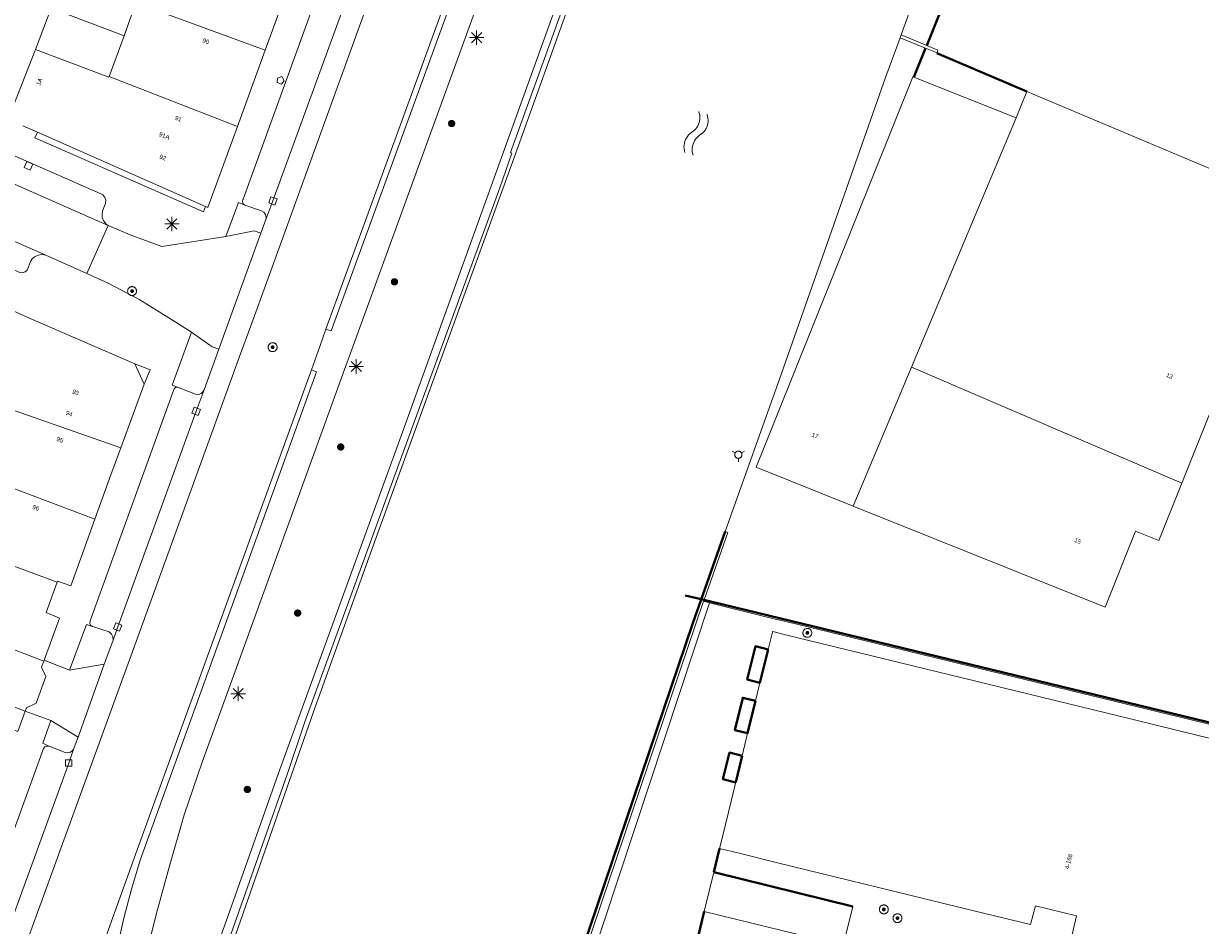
# Model space of a CAD drawing. Header units: metres. Extents: x 135779 to 137489, y 452643 to 455118.
# Tile 260 of 489: x 136609 to 136691, y 453937 to 453999. Entities that reach past the tile are written whole.
import ezdxf
from ezdxf.enums import TextEntityAlignment as Align

# ---------------------------------------------------------------- set-up
doc = ezdxf.new("R2010")
doc.units = ezdxf.units.M
doc.linetypes.add('DGN_Style_4', pattern=[89.853097, 44.898487, -22.449243, 0.056123, -22.449243])
for name, color, linetype, lineweight in [('KTop_BTD_Groenvoorziening', 62, 'Continuous', 13), ('KTop_GBI_Toegangstrap', 40, 'Continuous', 40), ('KTop_NAR_Huisnummer (t)', 7, 'Continuous', 13), ('KTop_NAR_Huisnummer tijdelijk (t)', 7, 'Continuous', 13), ('KTop_OTD_Open verharding', 15, 'Continuous', 13), ('KTop_PAL_Lichtmast', 40, 'Continuous', 13), ('KTop_PND_Grondvlaksituatie van BAG-pand [tachy]', 1, 'Continuous', 13), ('KTop_PND_Pandscheiding', 40, 'Continuous', 13), ('KTop_PUT_Brandkraan of -put', 1, 'Continuous', 13), ('KTop_PUT_Inspectie- of rioolput', 15, 'Continuous', 13), ('KTop_PUT_Kolk', 15, 'Continuous', 13), ('KTop_SHD_Damwand (l)', 1, 'Continuous', 40), ('KTop_SHD_Hek (l)', 15, 'DGN_Style_4', 40), ('KTop_SHD_Kademuur', 16, 'Continuous', 13), ('KTop_SHD_Muur', 15, 'Continuous', 13), ('KTop_SHD_Muur (l)', 15, 'Continuous', 40), ('KTop_SYM_Water', 150, 'Continuous', 0), ('KTop_VGO_Boom', 92, 'Continuous', 13), ('KTop_WGD_Fietspad', 40, 'Continuous', 13), ('KTop_WGD_Parkeervlak', 251, 'Continuous', 13), ('KTop_WGD_Rijbaan_Lokale weg', 251, 'Continuous', 13), ('KTop_WGD_Rijbaan_Lokale weg_fietsstrook', 40, 'Continuous', 13), ('KTop_WGD_Rijbaan_Lokale weg_toerit', 251, 'Continuous', 13), ('KTop_WGD_Rijbaan_Lokale weg_verkeersdrempel', 40, 'Continuous', 13), ('KTop_WGD_Voetpad', 251, 'Continuous', 13), ('KTop_WTD_Waterloop', 150, 'Continuous', 13), ('KTop_WTI_Meerpaal', 150, 'Continuous', 13)]:
    doc.layers.add(name, color=color, linetype=linetype, lineweight=lineweight)
doc.styles.add('Style-ROVU', font='ROVU.shx')
doc.styles.add('Style-ROVUCURSIEF', font='ROVUCURSIEF.shx')

# ---------------------------------------------------------------- blocks, each defined once
blk = doc.blocks.new('PAL_Lichtmast')
at = {"layer": 'KTop_PAL_Lichtmast'}
for p, q in [((-0.354, -0.354), (0.354, 0.354)), ((0.354, -0.354), (-0.354, 0.354)), ((0, -0.5), (0, 0.5)), ((-0.5, 0), (0.5, 0))]:
    blk.add_line(p, q, dxfattribs=at)
blk = doc.blocks.new('PUT_Brandkraan_of_-put')
at = {"layer": 'KTop_PUT_Brandkraan of -put'}
for p, q in [((-0.25, 0.034), (0, 0.25)), ((-0.158, -0.25), (-0.25, 0.034)), ((0, 0.25), (0.25, 0.033)), ((0.25, 0.033), (0.158, -0.25)), ((0.158, -0.25), (-0.158, -0.25))]:
    blk.add_line(p, q, dxfattribs=at)
blk = doc.blocks.new('PUT_Inspectie-_of_rioolput')
at = {"layer": 'KTop_PUT_Inspectie- of rioolput', "flags": 128}
for points in [[(0.31, 0), (0.308, 0.032), (0.303, 0.064), (0.294, 0.095), (0.283, 0.126), (0.268, 0.155), (0.25, 0.182), (0.23, 0.207), (0.207, 0.23), (0.182, 0.25), (0.154, 0.268), (0.126, 0.283), (0.095, 0.294), (0.064, 0.303), (0.032, 0.308), (0, 0.309), (-0.032, 0.308), (-0.064, 0.303), (-0.096, 0.294), (-0.126, 0.283), (-0.155, 0.268), (-0.182, 0.25), (-0.207, 0.23), (-0.23, 0.207), (-0.25, 0.182), (-0.268, 0.154), (-0.283, 0.126), (-0.294, 0.095), (-0.303, 0.064), (-0.308, 0.032), (-0.309, 0), (-0.308, -0.032), (-0.303, -0.064), (-0.294, -0.096), (-0.283, -0.126), (-0.268, -0.155), (-0.25, -0.182), (-0.23, -0.207), (-0.207, -0.23), (-0.182, -0.25), (-0.155, -0.268), (-0.126, -0.283), (-0.096, -0.294), (-0.064, -0.303), (-0.032, -0.308), (0, -0.309), (0.032, -0.308), (0.064, -0.303), (0.095, -0.294), (0.126, -0.283), (0.155, -0.268), (0.182, -0.25), (0.207, -0.23), (0.23, -0.207), (0.25, -0.182), (0.268, -0.155), (0.283, -0.126), (0.294, -0.096), (0.303, -0.064), (0.308, -0.032), (0.31, 0)], [(0.095, 0), (0.094, 0.009), (0.092, 0.019), (0.09, 0.029), (0.086, 0.038), (0.082, 0.047), (0.076, 0.055), (0.07, 0.063), (0.063, 0.07), (0.055, 0.076), (0.047, 0.082), (0.038, 0.086), (0.029, 0.09), (0.019, 0.092), (0.009, 0.094), (0, 0.094), (-0.01, 0.094), (-0.02, 0.092), (-0.029, 0.09), (-0.039, 0.086), (-0.048, 0.082), (-0.056, 0.076), (-0.064, 0.07), (-0.071, 0.063), (-0.077, 0.055), (-0.082, 0.047), (-0.087, 0.038), (-0.09, 0.029), (-0.093, 0.019), (-0.094, 0.009), (-0.095, 0), (-0.094, -0.01), (-0.093, -0.02), (-0.09, -0.029), (-0.087, -0.039), (-0.082, -0.048), (-0.077, -0.056), (-0.071, -0.064), (-0.064, -0.071), (-0.056, -0.077), (-0.047, -0.082), (-0.039, -0.087), (-0.029, -0.09), (-0.02, -0.093), (-0.01, -0.094), (0, -0.095), (0.009, -0.094), (0.019, -0.093), (0.029, -0.09), (0.038, -0.087), (0.047, -0.082), (0.055, -0.077), (0.063, -0.071), (0.07, -0.064), (0.076, -0.056), (0.082, -0.047), (0.086, -0.039), (0.09, -0.029), (0.092, -0.02), (0.094, -0.01), (0.095, 0)], [(0.035, 0), (0.034, 0.003), (0.034, 0.007), (0.033, 0.01), (0.031, 0.014), (0.03, 0.017), (0.028, 0.02), (0.026, 0.023), (0.023, 0.026), (0.02, 0.028), (0.017, 0.03), (0.014, 0.031), (0.01, 0.033), (0.007, 0.034), (0.003, 0.034), (0, 0.034), (-0.004, 0.034), (-0.007, 0.034), (-0.011, 0.033), (-0.014, 0.031), (-0.018, 0.03), (-0.021, 0.028), (-0.023, 0.026), (-0.026, 0.023), (-0.028, 0.02), (-0.03, 0.017), (-0.032, 0.014), (-0.033, 0.01), (-0.034, 0.007), (-0.035, 0.003), (-0.035, 0), (-0.035, -0.004), (-0.034, -0.007), (-0.033, -0.011), (-0.032, -0.014), (-0.03, -0.018), (-0.028, -0.021), (-0.026, -0.023), (-0.023, -0.026), (-0.021, -0.028), (-0.017, -0.03), (-0.014, -0.032), (-0.011, -0.033), (-0.007, -0.034), (-0.004, -0.035), (0, -0.035), (0.003, -0.035), (0.007, -0.034), (0.01, -0.033), (0.014, -0.032), (0.017, -0.03), (0.02, -0.028), (0.023, -0.026), (0.026, -0.023), (0.028, -0.021), (0.03, -0.017), (0.031, -0.014), (0.033, -0.011), (0.034, -0.007), (0.034, -0.004), (0.035, 0)], [(0.01, 0.02), (0.007, 0.02), (0.005, 0.021), (0.003, 0.022), (0.001, 0.022), (-0.001, 0.022), (-0.004, 0.022), (-0.006, 0.021), (-0.008, 0.02), (-0.01, 0.019), (-0.012, 0.018), (-0.014, 0.017), (-0.016, 0.015), (-0.017, 0.013), (-0.019, 0.012), (-0.02, 0.009), (-0.021, 0.007), (-0.022, 0.005), (-0.022, 0.003), (-0.022, 0.001), (-0.022, -0.001), (-0.022, -0.004), (-0.022, -0.006), (-0.021, -0.008), (-0.02, -0.01), (-0.019, -0.012), (-0.017, -0.014), (-0.016, -0.016), (-0.014, -0.017), (-0.012, -0.019), (-0.01, -0.02), (-0.008, -0.021), (-0.006, -0.022), (-0.003, -0.022), (-0.001, -0.022), (0.001, -0.022), (0.003, -0.022), (0.005, -0.022), (0.008, -0.021), (0.01, -0.02), (0.012, -0.019), (0.014, -0.017), (0.015, -0.016), (0.017, -0.014), (0.018, -0.012), (0.02, -0.01), (0.02, -0.008), (0.021, -0.006), (0.022, -0.003), (0.022, -0.001), (0.022, 0.001), (0.022, 0.003), (0.021, 0.005), (0.02, 0.008), (0.019, 0.01), (0.018, 0.012), (0.017, 0.014), (0.015, 0.015), (0.013, 0.017), (0.012, 0.018), (0.01, 0.02)]]:
    blk.add_lwpolyline(points, dxfattribs=at)
blk = doc.blocks.new('PUT_Kolk')
at = {"layer": 'KTop_PUT_Kolk', "flags": 128}
blk.add_lwpolyline([(0.225, -0.225), (0.225, 0.225), (-0.225, 0.225), (-0.225, -0.225), (0.225, -0.225)], dxfattribs=at)
blk = doc.blocks.new('WTI_Meerpaal')
at = {"layer": 'KTop_WTI_Meerpaal'}
for p, q in [((-0.216, 0.125), (-0.432, 0.25)), ((0.216, 0.125), (0.432, 0.25)), ((0, -0.25), (0, -0.5))]:
    blk.add_line(p, q, dxfattribs=at)
at = {"layer": 'KTop_WTI_Meerpaal', "flags": 128}
blk.add_lwpolyline([(0.25, 0), (0.248, 0.026), (0.245, 0.051), (0.238, 0.077), (0.228, 0.101), (0.217, 0.125), (0.202, 0.146), (0.186, 0.167), (0.167, 0.185), (0.147, 0.202), (0.125, 0.216), (0.102, 0.228), (0.077, 0.237), (0.052, 0.244), (0.026, 0.248), (0, 0.25), (-0.026, 0.249), (-0.052, 0.245), (-0.077, 0.238), (-0.102, 0.228), (-0.125, 0.217), (-0.147, 0.202), (-0.167, 0.186), (-0.186, 0.167), (-0.202, 0.147), (-0.217, 0.125), (-0.228, 0.102), (-0.238, 0.077), (-0.245, 0.052), (-0.249, 0.026), (-0.25, 0), (-0.249, -0.026), (-0.245, -0.052), (-0.238, -0.077), (-0.229, -0.102), (-0.217, -0.125), (-0.203, -0.147), (-0.186, -0.167), (-0.168, -0.186), (-0.147, -0.202), (-0.125, -0.217), (-0.102, -0.228), (-0.078, -0.238), (-0.052, -0.245), (-0.027, -0.249), (0, -0.25), (0.026, -0.249), (0.051, -0.245), (0.077, -0.238), (0.101, -0.229), (0.125, -0.217), (0.146, -0.203), (0.167, -0.186), (0.185, -0.168), (0.202, -0.147), (0.216, -0.125), (0.228, -0.102), (0.237, -0.078), (0.244, -0.052), (0.248, -0.027), (0.25, -0.001)], dxfattribs=at)
blk = doc.blocks.new('VGO_Boom')
at = {"layer": 'KTop_VGO_Boom', "flags": 128}
for points in [[(0.215, 0), (0.214, 0.022), (0.21, 0.045), (0.204, 0.066), (0.196, 0.087), (0.186, 0.108), (0.174, 0.126), (0.16, 0.144), (0.144, 0.16), (0.126, 0.174), (0.107, 0.186), (0.087, 0.196), (0.066, 0.204), (0.045, 0.21), (0.022, 0.214), (-0.001, 0.215), (-0.023, 0.214), (-0.045, 0.21), (-0.067, 0.204), (-0.088, 0.196), (-0.108, 0.186), (-0.127, 0.174), (-0.144, 0.16), (-0.16, 0.144), (-0.174, 0.126), (-0.187, 0.107), (-0.197, 0.087), (-0.205, 0.066), (-0.211, 0.045), (-0.214, 0.022), (-0.215, -0.001), (-0.214, -0.023), (-0.211, -0.045), (-0.205, -0.067), (-0.197, -0.088), (-0.187, -0.108), (-0.174, -0.127), (-0.16, -0.144), (-0.144, -0.16), (-0.127, -0.174), (-0.108, -0.187), (-0.088, -0.197), (-0.067, -0.205), (-0.045, -0.211), (-0.023, -0.214), (0, -0.215), (0.022, -0.214), (0.045, -0.211), (0.066, -0.205), (0.087, -0.197), (0.108, -0.187), (0.126, -0.174), (0.144, -0.16), (0.16, -0.144), (0.174, -0.127), (0.186, -0.108), (0.196, -0.088), (0.204, -0.067), (0.21, -0.045), (0.214, -0.023), (0.215, -0.001)], [(0.155, 0), (0.154, 0.016), (0.152, 0.032), (0.147, 0.048), (0.142, 0.063), (0.134, 0.078), (0.125, 0.091), (0.115, 0.104), (0.104, 0.115), (0.091, 0.125), (0.077, 0.134), (0.063, 0.142), (0.048, 0.147), (0.032, 0.152), (0.016, 0.154), (-0.001, 0.155), (-0.017, 0.154), (-0.033, 0.152), (-0.048, 0.147), (-0.064, 0.142), (-0.078, 0.134), (-0.092, 0.125), (-0.104, 0.115), (-0.116, 0.104), (-0.126, 0.091), (-0.135, 0.077), (-0.142, 0.063), (-0.148, 0.048), (-0.152, 0.032), (-0.155, 0.016), (-0.155, -0.001), (-0.155, -0.017), (-0.152, -0.033), (-0.148, -0.048), (-0.142, -0.064), (-0.135, -0.078), (-0.126, -0.092), (-0.116, -0.104), (-0.104, -0.116), (-0.092, -0.126), (-0.078, -0.135), (-0.064, -0.142), (-0.048, -0.148), (-0.033, -0.152), (-0.017, -0.155), (0, -0.155), (0.016, -0.155), (0.032, -0.152), (0.048, -0.148), (0.063, -0.142), (0.078, -0.135), (0.091, -0.126), (0.104, -0.116), (0.115, -0.104), (0.125, -0.092), (0.134, -0.078), (0.142, -0.064), (0.147, -0.048), (0.152, -0.033), (0.154, -0.017), (0.155, -0.001)], [(0.095, 0), (0.094, 0.01), (0.093, 0.02), (0.09, 0.029), (0.087, 0.039), (0.082, 0.048), (0.077, 0.056), (0.071, 0.064), (0.064, 0.071), (0.056, 0.077), (0.047, 0.082), (0.039, 0.087), (0.029, 0.09), (0.02, 0.093), (0.01, 0.094), (-0.001, 0.095), (-0.01, 0.094), (-0.02, 0.093), (-0.03, 0.09), (-0.039, 0.087), (-0.048, 0.082), (-0.056, 0.077), (-0.064, 0.071), (-0.071, 0.064), (-0.077, 0.056), (-0.083, 0.047), (-0.087, 0.039), (-0.091, 0.029), (-0.093, 0.02), (-0.095, 0.01), (-0.095, -0.001), (-0.095, -0.01), (-0.093, -0.02), (-0.091, -0.03), (-0.087, -0.039), (-0.083, -0.048), (-0.077, -0.056), (-0.071, -0.064), (-0.064, -0.071), (-0.056, -0.077), (-0.048, -0.083), (-0.039, -0.087), (-0.03, -0.091), (-0.02, -0.093), (-0.01, -0.095), (0, -0.095), (0.01, -0.095), (0.02, -0.093), (0.029, -0.091), (0.039, -0.087), (0.048, -0.083), (0.056, -0.077), (0.064, -0.071), (0.071, -0.064), (0.077, -0.056), (0.082, -0.048), (0.087, -0.039), (0.09, -0.03), (0.093, -0.02), (0.094, -0.01), (0.095, -0.001)], [(0.035, 0), (0.035, 0.004), (0.034, 0.007), (0.033, 0.011), (0.032, 0.014), (0.03, 0.018), (0.028, 0.021), (0.026, 0.023), (0.023, 0.026), (0.021, 0.028), (0.017, 0.03), (0.014, 0.032), (0.011, 0.033), (0.007, 0.034), (0.004, 0.035), (-0.001, 0.035), (-0.004, 0.035), (-0.008, 0.034), (-0.011, 0.033), (-0.015, 0.032), (-0.018, 0.03), (-0.021, 0.028), (-0.024, 0.026), (-0.027, 0.023), (-0.029, 0.021), (-0.031, 0.017), (-0.032, 0.014), (-0.034, 0.011), (-0.035, 0.007), (-0.035, 0.004), (-0.035, -0.001), (-0.035, -0.004), (-0.035, -0.008), (-0.034, -0.011), (-0.032, -0.015), (-0.031, -0.018), (-0.029, -0.021), (-0.027, -0.024), (-0.024, -0.027), (-0.021, -0.029), (-0.018, -0.031), (-0.015, -0.032), (-0.011, -0.034), (-0.008, -0.035), (-0.004, -0.035), (0, -0.035), (0.004, -0.035), (0.007, -0.035), (0.011, -0.034), (0.014, -0.032), (0.018, -0.031), (0.021, -0.029), (0.023, -0.027), (0.026, -0.024), (0.028, -0.021), (0.03, -0.018), (0.032, -0.015), (0.033, -0.011), (0.034, -0.008), (0.035, -0.004), (0.035, 0)]]:
    blk.add_lwpolyline(points, dxfattribs=at)
blk = doc.blocks.new('SYM_Water')
at = {"layer": 'KTop_SYM_Water', "flags": 128}
for points in [[(-1.501, 0.284), (-1.393, 0.357), (-1.279, 0.418), (-1.159, 0.467), (-1.034, 0.504), (-0.906, 0.527), (-0.777, 0.536), (-0.647, 0.533), (-0.519, 0.515), (-0.393, 0.484), (-0.271, 0.441), (-0.154, 0.384), (-0.044, 0.316), (-0.013, 0.294)], [(-0.013, 0.294), (0.086, 0.222), (0.193, 0.16), (0.305, 0.11), (0.422, 0.071), (0.542, 0.046), (0.664, 0.033), (0.787, 0.033), (0.909, 0.045), (1.03, 0.071), (1.147, 0.109), (1.259, 0.158), (1.365, 0.22), (1.465, 0.292), (1.494, 0.316)], [(-1.494, -0.316), (-1.387, -0.244), (-1.272, -0.182), (-1.152, -0.133), (-1.028, -0.097), (-0.9, -0.074), (-0.77, -0.064), (-0.641, -0.068), (-0.512, -0.085), (-0.386, -0.116), (-0.264, -0.16), (-0.148, -0.216), (-0.037, -0.284), (-0.006, -0.306)], [(-0.006, -0.306), (0.093, -0.378), (0.199, -0.44), (0.312, -0.49), (0.428, -0.529), (0.548, -0.554), (0.671, -0.567), (0.794, -0.567), (0.916, -0.555), (1.036, -0.53), (1.153, -0.491), (1.266, -0.441), (1.372, -0.38), (1.472, -0.308), (1.501, -0.284)]]:
    blk.add_lwpolyline(points, dxfattribs=at)

msp = doc.modelspace()

# ---------------------------------------------------------------- linework, layer by layer
at = {"layer": 'KTop_BTD_Groenvoorziening', "flags": 128}
msp.add_lwpolyline([(136656.775, 454030.317), (136645.8, 453999.686), (136635.436, 453970.929), (136626.819, 453947.249), (136623.7, 453938.393), (136620.256, 453928.715)], dxfattribs=at)
at = {"layer": 'KTop_GBI_Toegangstrap', "flags": 128}
for points in [[(136660.805, 453955.837), (136659.938, 453956.054), (136659.359, 453953.75), (136660.242, 453953.528), (136660.805, 453955.837)], [(136659.935, 453952.271), (136659.049, 453952.485), (136658.505, 453950.24), (136659.386, 453950.018), (136659.935, 453952.271)], [(136659.006, 453948.459), (136658.133, 453948.679), (136657.664, 453946.83), (136658.554, 453946.607), (136658.555, 453946.613), (136659.006, 453948.459)]]:
    msp.add_lwpolyline(points, dxfattribs=at)
at = {"layer": 'KTop_OTD_Open verharding', "flags": 128}
msp.add_lwpolyline([(136656.743, 453959.077), (136656.325, 453959.181)], dxfattribs=at)
at = {"layer": 'KTop_PND_Grondvlaksituatie van BAG-pand [tachy]', "flags": 128}
for points in [[(136625.891, 453997.444), (136628.033, 454003.343)], [(136616.095, 453998.452), (136611.045, 454000.371)], [(136616.921, 454000.73), (136616.095, 453998.452)], [(136623.97, 453992.153), (136625.891, 453997.444)], [(136678.023, 453992.744), (136670.931, 453995.572), (136670.86, 453995.6), (136659.98, 453968.49), (136666.706, 453965.794)], [(136689.531, 453967.385), (136695.802, 453983.039), (136697.22, 453986.802), (136678.771, 453994.573), (136678.023, 453992.744)], [(136609.077, 453992.205), (136610.089, 453991.757)], [(136621.758, 453986.588), (136621.923, 453986.515), (136623.97, 453992.153)], [(136621.758, 453986.588), (136610.089, 453991.757)], [(136616.848, 453975.677), (136609.585, 453978.813), (136605.306, 453980.735)], [(136617.498, 453974.261), (136616.848, 453975.677)], [(136615.881, 453969.828), (136617.498, 453974.261)], [(136614.072, 453964.887), (136615.184, 453967.962), (136615.881, 453969.828)], [(136666.706, 453965.794), (136684.197, 453958.782), (136686.311, 453964.056), (136687.936, 453963.405), (136689.531, 453967.385)], [(136611.455, 453960.503), (136611.485, 453960.586), (136612.4, 453960.256), (136613.396, 453963.018), (136614.072, 453964.887)], [(136602.814, 453963.708), (136601.075, 453958.922), (136600.671, 453959.062), (136600.527, 453958.646), (136600.839, 453958.539), (136600.908, 453958.737), (136610.532, 453955.026)], [(136610.556, 453955.092), (136611.615, 453958.001), (136610.699, 453958.393), (136611.455, 453960.503)], [(136707.213, 453945.818), (136689.237, 453950.207), (136686.05, 453950.985), (136661.828, 453956.9), (136661.219, 453957.049), (136661.107, 453957.076), (136661.1, 453957.046), (136660.805, 453955.837), (136660.242, 453953.528), (136659.935, 453952.271), (136659.386, 453950.018), (136659.006, 453948.459), (136657.657, 453942.928), (136657.433, 453942.011), (136658.792, 453941.679), (136661.369, 453941.049), (136664.589, 453940.262), (136668.387, 453939.334), (136675.088, 453937.696), (136679.019, 453936.738), (136679.041, 453936.823)], [(136610.532, 453955.026), (136610.556, 453955.092)], [(136609.241, 453951.545), (136603.222, 453953.846), (136602.818, 453952.684), (136599.229, 453953.932), (136599.288, 453954.102), (136598.985, 453954.207), (136598.84, 453953.791), (136604.917, 453951.559), (136608.723, 453950.148)], [(136608.723, 453950.148), (136609.241, 453951.545)], [(136679.041, 453936.823), (136679.359, 453938.028), (136682.217, 453937.334), (136681.903, 453936.038), (136680.84, 453931.661), (136702.465, 453926.38)]]:
    msp.add_lwpolyline(points, dxfattribs=at)
at = {"layer": 'KTop_PND_Pandscheiding', "flags": 128}
for points in [[(136611.045, 454000.371), (136609.956, 453997.505)], [(136616.921, 454000.73), (136625.891, 453997.444)], [(136615.072, 453995.628), (136616.095, 453998.452)], [(136609.956, 453997.505), (136608.052, 453992.659)], [(136609.956, 453997.505), (136615.051, 453995.569), (136615.072, 453995.628)], [(136615.072, 453995.628), (136623.97, 453992.153)], [(136670.755, 453975.436), (136678.023, 453992.744)], [(136666.706, 453965.794), (136670.755, 453975.436)], [(136670.755, 453975.436), (136689.531, 453967.385)], [(136606.294, 453972.749), (136606.606, 453973.072), (136615.881, 453969.828)], [(136604.635, 453968.438), (136614.072, 453964.887)], [(136611.455, 453960.503), (136602.814, 453963.708)]]:
    msp.add_lwpolyline(points, dxfattribs=at)
at = {"layer": 'KTop_SHD_Damwand (l)', "flags": 128}
msp.add_lwpolyline([(136657.825, 453964.024), (136655.58, 453957.672), (136648.441, 453936.522), (136646.299, 453929.996), (136642.843, 453919.712), (136640.518, 453912.959), (136639.497, 453909.881)], dxfattribs=at)
at = {"layer": 'KTop_SHD_Hek (l)', "flags": 128}
for points in [[(136671.814, 453997.774), (136679.5, 454016.94)], [(136670.931, 453995.572), (136671.742, 453997.595)], [(136678.771, 453994.573), (136672.516, 453997.237), (136672.531, 453997.275)], [(136655.047, 453959.589), (136655.864, 453959.391), (136656.162, 453959.319)], [(136656.163, 453959.318), (136700.553, 453948.54)]]:
    msp.add_lwpolyline(points, dxfattribs=at)
at = {"layer": 'KTop_SHD_Kademuur', "elevation": 1.115, "flags": 128}
msp.add_lwpolyline([(136628.654, 453950.811), (136636.613, 453972.645)], dxfattribs=at)
at = {"layer": 'KTop_SHD_Kademuur', "flags": 128}
for points in [[(136657.825, 453964.024), (136656.162, 453959.319), (136655.58, 453957.672), (136639.497, 453909.881)], [(136656.325, 453959.181), (136656.357, 453959.271), (136658.014, 453963.957), (136657.825, 453964.024)], [(136639.687, 453909.818), (136640.249, 453911.514), (136643.08, 453919.79), (136648.631, 453936.459), (136656.325, 453959.181)]]:
    msp.add_lwpolyline(points, dxfattribs=at)
at = {"layer": 'KTop_SHD_Kademuur'}
for points in [[(136621.168, 453928.404, 2.079), (136622.514, 453932.223, 1.886), (136629.24, 453951.504, 1.105), (136633.421, 453963.098, 1.117), (136642.398, 453987.81, 1.124), (136643.237, 453990.187, 1.128), (136649.652, 454008.056, 1.118), (136656.983, 454028.302, 1.081), (136663.75, 454047.154, 1.048), (136677.2, 454084.34, 1.024), (136681.021, 454094.909, 1.021), (136684.425, 454104.248, 1.017), (136685.38, 454107.114, 1.013), (136695.373, 454135.698, 0.994)], [(136636.613, 453972.645, 1.159), (136642.176, 453987.9, 1.146), (136643.025, 453990.292, 1.129), (136642.926, 453990.338, 1.146), (136649.322, 454008.101, 1.135), (136656.624, 454028.32, 1.112), (136663.587, 454047.679, 1.057), (136676.87, 454084.447, 1.027), (136680.65, 454094.865, 1.027)], [(136620.844, 453928.514, 2.089), (136622.2, 453932.294, 1.901), (136627.414, 453947.163, 1.101), (136628.654, 453950.811, 1.115)]]:
    msp.add_polyline3d(points, dxfattribs=at)
at = {"layer": 'KTop_SHD_Muur', "flags": 128}
for points in [[(136670.053, 453998.512), (136669.981, 453998.316)], [(136669.981, 453998.316), (136671.742, 453997.595), (136672.531, 453997.275), (136672.596, 453997.446), (136671.814, 453997.774), (136670.053, 453998.512)]]:
    msp.add_lwpolyline(points, dxfattribs=at)
at = {"layer": 'KTop_SHD_Muur (l)', "flags": 128}
for points in [[(136657.03, 453940.367), (136657.433, 453942.011)], [(136657.03, 453940.367), (136666.687, 453937.997)], [(136655.966, 453935.992), (136656.363, 453937.646)]]:
    msp.add_lwpolyline(points, dxfattribs=at)
at = {"layer": 'KTop_WGD_Fietspad', "flags": 128}
for points in [[(136630.11, 453978.071), (136630.484, 453977.95), (136638.192, 453999.131), (136646.106, 454020.996), (136653.668, 454041.92), (136658.776, 454055.992), (136666.448, 454077.21), (136674.759, 454100.318), (136674.391, 454100.464)], [(136659.673, 454053.303), (136655.366, 454041.362), (136647.781, 454020.373), (136639.861, 453998.549), (136631.718, 453976.153), (136631.585, 453975.786), (136623.305, 453952.908), (136621.517, 453948.007), (136620.271, 453944.355), (136619.231, 453940.714), (136618.332, 453937.443), (136617.51, 453934.151), (136617.157, 453932.165), (136617.053, 453931.59), (136616.675, 453929.788)], [(136613.807, 453927.238), (136614.108, 453928.083), (136614.449, 453929.258), (136614.872, 453930.961), (136615.217, 453932.682), (136615.483, 453934.417), (136615.619, 453935.116), (136616.072, 453937.168), (136616.603, 453939.201), (136617.211, 453941.212), (136629.463, 453975.116), (136629.107, 453975.263)]]:
    msp.add_lwpolyline(points, dxfattribs=at)
at = {"layer": 'KTop_WGD_Parkeervlak', "flags": 128}
for points in [[(136625.938, 453985.686), (136626.427, 453986.981), (136631.719, 454001.535), (136637.106, 454016.524), (136642.61, 454031.617), (136648.095, 454046.85), (136652.958, 454060.331), (136657.868, 454073.769), (136659.205, 454077.519)], [(136625.938, 453985.686), (136625.961, 453985.84), (136625.92, 453986.031), (136625.806, 453986.191), (136625.638, 453986.293), (136624.492, 453986.686)], [(136615.327, 453956.404), (136615.657, 453957.397), (136621.102, 453972.374), (136621.659, 453973.856)], [(136619.797, 453974.04), (136621.056, 453973.564), (136621.254, 453973.547), (136621.443, 453973.609), (136621.593, 453973.74), (136621.659, 453973.856)], [(136615.327, 453956.404), (136615.342, 453956.494), (136615.32, 453956.71), (136615.223, 453956.903), (136615.062, 453957.049), (136613.895, 453957.435)], [(136608.344, 453937.185), (136608.697, 453938.138), (136612.256, 453947.947), (136612.587, 453948.916)], [(136610.878, 453949.116), (136610.887, 453949.112), (136611.999, 453948.689), (136612.185, 453948.654), (136612.37, 453948.697), (136612.52, 453948.812), (136612.587, 453948.916)]]:
    msp.add_lwpolyline(points, dxfattribs=at)
at = {"layer": 'KTop_WGD_Rijbaan_Lokale weg', "flags": 128}
for points in [[(136675.898, 454119.35), (136673.073, 454111.507), (136671.37, 454106.763), (136670.571, 454104.535), (136668.491, 454098.74), (136661.559, 454079.428), (136644.107, 454031.33), (136627.038, 453984.226), (136624.964, 453978.503), (136624.12, 453976.174), (136617.132, 453956.896), (136609.157, 453935.022), (136608.036, 453932.016), (136606.222, 453927.154), (136601.844, 453914.648), (136597.199, 453901.381), (136594.929, 453894.966), (136594.544, 453893.876), (136583.024, 453861.913), (136571.042, 453829.138), (136570.817, 453828.531), (136569.705, 453825.523), (136568.377, 453821.934), (136560.264, 453800)], [(136674.391, 454100.464), (136666.079, 454077.343), (136658.407, 454056.126), (136653.299, 454042.053), (136645.737, 454021.129), (136637.823, 453999.265), (136630.11, 453978.071)], [(136588.143, 453997.113), (136614.997, 453985.27)], [(136610.658, 453983.216), (136582.701, 453995.511)], [(136613.519, 453981.941), (136614.997, 453985.27)], [(136610.658, 453983.216), (136613.519, 453981.941)], [(136630.11, 453978.071), (136629.678, 453976.863), (136629.107, 453975.263)], [(136629.107, 453975.263), (136617.016, 453941.913), (136611.972, 453927.888)]]:
    msp.add_lwpolyline(points, dxfattribs=at)
at = {"layer": 'KTop_WGD_Rijbaan_Lokale weg_fietsstrook', "flags": 128}
for points in [[(136625.586, 453984.752), (136625.938, 453985.686)], [(136621.659, 453973.856), (136622.677, 453976.697)], [(136614.718, 453954.819), (136615.327, 453956.404)], [(136612.915, 453949.756), (136614.718, 453954.819)], [(136612.587, 453948.916), (136612.915, 453949.756)]]:
    msp.add_lwpolyline(points, dxfattribs=at)
at = {"layer": 'KTop_WGD_Rijbaan_Lokale weg_toerit', "flags": 128}
for points in [[(136610.532, 453955.026), (136610.377, 453954.609), (136610.678, 453953.963), (136610, 453952.102), (136609.332, 453951.79), (136609.241, 453951.545)], [(136612.315, 453954.398), (136614.718, 453954.819)], [(136612.915, 453949.756), (136611.021, 453950.913)]]:
    msp.add_lwpolyline(points, dxfattribs=at)
at = {"layer": 'KTop_WGD_Rijbaan_Lokale weg_verkeersdrempel', "flags": 128}
for points in [[(136623.162, 453984.512), (136621.094, 453984.192), (136618.723, 453983.826), (136616.518, 453984.622), (136614.997, 453985.27)], [(136622.677, 453976.697), (136623.512, 453979.008), (136625.586, 453984.752)], [(136623.162, 453984.512), (136625.134, 453984.901), (136625.586, 453984.752)], [(136613.519, 453981.941), (136615.045, 453981.255), (136617.202, 453980.113), (136619.194, 453978.869), (136620.79, 453977.873)], [(136622.677, 453976.697), (136622.22, 453976.855), (136620.79, 453977.873)]]:
    msp.add_lwpolyline(points, dxfattribs=at)
at = {"layer": 'KTop_WGD_Voetpad', "flags": 128}
for points in [[(136641.18, 454033.531), (136624.355, 453987.101), (136624.341, 453987.074), (136624.318, 453986.923), (136624.373, 453986.781), (136624.492, 453986.686)], [(136614.997, 453985.27), (136614.853, 453985.377), (136614.686, 453985.583), (136614.589, 453985.829), (136614.569, 453986.092), (136614.628, 453986.35), (136614.733, 453986.63), (136614.816, 453986.813), (136614.83, 453987.026), (136614.765, 453987.229), (136614.63, 453987.395), (136614.444, 453987.5), (136589.984, 453998.231), (136589.935, 453998.25), (136589.724, 453998.281), (136589.516, 453998.233), (136589.34, 453998.112), (136589.221, 453997.935), (136588.862, 453997.293), (136588.799, 453997.233), (136588.599, 453997.117), (136588.371, 453997.075), (136588.143, 453997.113)], [(136582.701, 453995.511), (136582.781, 453995.454), (136582.958, 453995.259), (136583.069, 453995.02), (136583.103, 453994.758), (136583.058, 453994.499), (136582.884, 453994.016), (136582.86, 453993.848), (136582.902, 453993.643), (136583.017, 453993.467), (136583.189, 453993.347), (136608.87, 453982.008), (136609.056, 453981.992), (136609.232, 453982.055), (136609.365, 453982.185), (136609.615, 453982.82), (136609.69, 453982.927), (136609.888, 453983.107), (136610.13, 453983.221), (136610.394, 453983.258), (136610.658, 453983.216)], [(136610.089, 453991.757), (136609.894, 453991.363), (136621.61, 453986.222), (136621.758, 453986.588)], [(136624.492, 453986.686), (136624.036, 453986.863), (136623.162, 453984.512)], [(136620.79, 453977.873), (136619.43, 453974.186), (136619.797, 453974.04)], [(136616.848, 453975.677), (136617.9, 453975.242), (136617.498, 453974.261)], [(136619.797, 453974.04), (136619.667, 453974.025), (136619.564, 453973.938), (136619.528, 453973.809), (136613.755, 453957.82), (136613.74, 453957.791), (136613.72, 453957.649), (136613.777, 453957.517), (136613.895, 453957.435)], [(136640.425, 453909.551), (136642.739, 453916.731), (136642.978, 453916.648), (136643.439, 453917.886), (136643.144, 453918.018), (136656.743, 453959.077)], [(136732.411, 453941.072), (136732.127, 453941.158), (136732.073, 453941.014), (136711.216, 453947.92), (136702.051, 453950.955), (136700.986, 453948.179), (136700.57, 453948.364), (136700.564, 453948.432), (136662.046, 453957.768), (136661.436, 453957.916), (136661.295, 453957.95), (136656.743, 453959.077)], [(136613.895, 453957.435), (136613.485, 453957.575), (136612.315, 453954.398)], [(136612.315, 453954.398), (136610.556, 453955.092)], [(136609.241, 453951.545), (136611.021, 453950.913)], [(136611.021, 453950.913), (136610.448, 453949.32), (136610.878, 453949.116)], [(136610.878, 453949.116), (136610.729, 453949.132), (136610.591, 453949.071), (136610.504, 453948.949), (136606.697, 453938.483), (136606.721, 453938.349), (136606.814, 453938.251), (136606.946, 453938.221), (136608.037, 453937.78), (136608.205, 453937.683), (136608.321, 453937.526), (136608.365, 453937.337), (136608.344, 453937.185)], [(136656.363, 453937.646), (136656.366, 453937.646), (136666.02, 453935.277), (136666.687, 453937.997), (136657.03, 453940.367), (136656.363, 453937.646)]]:
    msp.add_lwpolyline(points, dxfattribs=at)
at = {"layer": 'KTop_WTD_Waterloop', "flags": 128}
for points in [[(136670.053, 453998.512), (136671.731, 454003.197), (136677.01, 454018.423), (136681.249, 454028.95), (136685.177, 454037.636), (136686.108, 454039.553), (136686.802, 454041.153), (136687.083, 454041.802)], [(136657.825, 453964.024), (136661.728, 453974.989), (136668.979, 453995.617), (136669.981, 453998.316)]]:
    msp.add_lwpolyline(points, dxfattribs=at)

# ---------------------------------------------------------------- block references
at = {"layer": 'KTop_PAL_Lichtmast'}
for p in [(136640.569, 453998.319), (136619.417, 453985.383), (136632.22, 453975.483), (136624.019, 453952.761)]:
    msp.add_blockref('PAL_Lichtmast', p, dxfattribs=at)
at = {"layer": 'KTop_PUT_Brandkraan of -put', "rotation": 340.0808274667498}
msp.add_blockref('PUT_Brandkraan_of_-put', (136626.961, 453995.384), dxfattribs=at)
at = {"layer": 'KTop_PUT_Inspectie- of rioolput'}
for p, rotation in [((136616.655, 453980.722), 242.1015085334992), ((136626.411, 453976.824), 70.81722071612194), ((136663.53, 453956.988), 76.37538930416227), ((136668.839, 453937.786), 76.26391098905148), ((136669.785, 453937.177), 76.26391098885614)]:
    msp.add_blockref('PUT_Inspectie-_of_rioolput', p, dxfattribs=dict(at, rotation=rotation))
at = {"layer": 'KTop_PUT_Kolk'}
for p, rotation in [((136609.458, 453989.421), 66.31215683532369), ((136626.427, 453986.982), 340.0181533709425), ((136621.103, 453972.375), 159.4015960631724), ((136615.657, 453957.398), 340.020887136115)]:
    msp.add_blockref('PUT_Kolk', p, dxfattribs=dict(at, rotation=rotation))
msp.add_blockref('PUT_Kolk', (136612.256, 453947.947), dxfattribs=at)
at = {"layer": 'KTop_SYM_Water', "rotation": 70.63278729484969}
msp.add_blockref('SYM_Water', (136655.79, 453991.67), dxfattribs=at)
at = {"layer": 'KTop_VGO_Boom'}
for p in [(136638.836, 453992.355), (136634.866, 453981.365), (136631.138, 453969.896), (136628.148, 453958.364), (136624.657, 453946.117)]:
    msp.add_blockref('VGO_Boom', p, dxfattribs=at)
at = {"layer": 'KTop_WTI_Meerpaal'}
msp.add_blockref('WTI_Meerpaal', (136658.739, 453969.358), dxfattribs=at)

# ---------------------------------------------------------------- texts
at = {"layer": 'KTop_NAR_Huisnummer (t)', "style": 'Style-ROVU'}
for s, rotation, p in [('90', 339.9, (136622, 453997.993)), ('91', 339.9, (136620.082, 453992.611)), ('91A', 339.9, (136619.238, 453991.376)), ('92', 340.1, (136619.005, 453989.919)), ('13', 337.9, (136688.886, 453974.748)), ('93', 340.1, (136612.951, 453973.61)), ('94', 340.1, (136612.507, 453972.136)), ('95', 340.1, (136611.864, 453970.315)), ('96', 340.1, (136610.188, 453965.593)), ('15', 338.2, (136682.514, 453963.284))]:
    msp.add_text(s, height=0.3, rotation=rotation, dxfattribs=at).set_placement(p, align=Align.MIDDLE_RIGHT)
at = {"layer": 'KTop_NAR_Huisnummer tijdelijk (t)', "style": 'Style-ROVUCURSIEF'}
for s, rotation, p in [('1A', 66.1, (136610.115, 453995.027)), ('17', 338.1, (136663.848, 453970.773)), ('4-168', 76.2, (136681.541, 453940.595))]:
    msp.add_text(s, height=0.3, rotation=rotation, dxfattribs=at).set_placement(p, align=Align.MIDDLE_LEFT)

doc.saveas('drawing.dxf')
